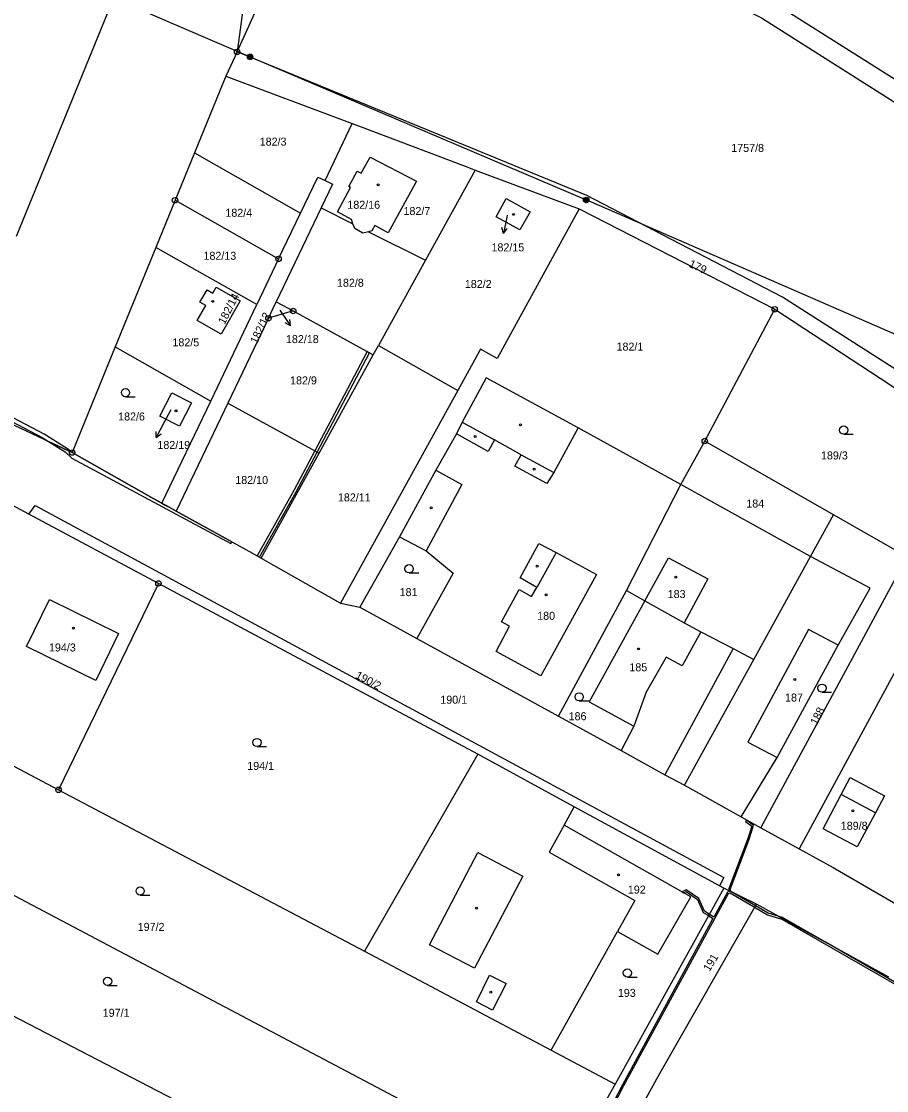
# Model space of a CAD drawing. Extents: x -587171 to -555306, y -1167727 to -1074732.
# Drawn here: x -559864.5 to -559706.7, y -1077515.3 to -1077320.4 of the extents above; entities that cross this region are included whole.
import ezdxf

# ---------------------------------------------------------------- set-up
doc = ezdxf.new("R2010")
doc.units = 0
for name, color, linetype in [('Hranice parcel', 7, 'Continuous'), ('Parcelní čísla', 7, 'Continuous'), ('Pop  PČ popisy', 7, 'Continuous'), ('Poz předměty', 7, 'Continuous'), ('Vnitřní kresba', 7, 'Continuous'), ('Věcná břemena k části', 7, 'Continuous'), ('Značky bodu BP', 7, 'Continuous'), ('Značky budov', 7, 'Continuous'), ('Značky kultur', 7, 'Continuous')]:
    doc.layers.add(name, color=color, linetype=linetype)

msp = doc.modelspace()

# ---------------------------------------------------------------- linework, layer by layer
at = {"layer": 'Hranice parcel'}
for p, q in [((-559825.15, -1077325.93), (-559805.34, -1077282.12)), ((-559684.16, -1077344.33), (-559727.66, -1077316.8)), ((-559825.15, -1077325.93), (-559827.23, -1077330.36)), ((-559761.41, -1077352.09), (-559825.15, -1077325.93)), ((-559827.23, -1077330.36), (-559832.94, -1077344.35)), ((-559827.23, -1077330.36), (-559804.15, -1077339.01)), ((-559809.11, -1077349.39), (-559804.15, -1077339.01)), ((-559832.94, -1077344.35), (-559836.46, -1077352.97)), ((-559832.94, -1077344.35), (-559813.62, -1077355.35)), ((-559781.75, -1077347.47), (-559790.8, -1077363.88)), ((-559781.75, -1077347.47), (-559762.76, -1077354.57)), ((-559836.46, -1077352.97), (-559839.98, -1077361.59)), ((-559836.46, -1077352.97), (-559817.59, -1077363.67)), ((-559809.83, -1077354.39), (-559818, -1077371.48)), ((-559817.59, -1077363.67), (-559813.62, -1077355.35)), ((-559809.83, -1077354.39), (-559804.02, -1077357.29)), ((-559762.76, -1077354.57), (-559727.12, -1077372.85)), ((-559801.17, -1077358.71), (-559790.8, -1077363.88)), ((-559839.98, -1077361.59), (-559847.38, -1077379.73)), ((-559821.57, -1077372), (-559839.98, -1077361.59)), ((-559817.59, -1077363.67), (-559821.57, -1077372)), ((-559790.8, -1077363.88), (-559799.4, -1077379.48)), ((-559819.43, -1077374.48), (-559818, -1077371.48)), ((-559818, -1077371.48), (-559814.93, -1077373.16)), ((-559829.96, -1077389.58), (-559821.57, -1077372)), ((-559814.93, -1077373.16), (-559819.43, -1077374.48)), ((-559814.93, -1077373.16), (-559800.33, -1077381.17)), ((-559739.89, -1077396.88), (-559727.12, -1077372.85)), ((-559819.43, -1077374.48), (-559826.82, -1077389.95)), ((-559800.33, -1077381.17), (-559799.4, -1077379.48)), ((-559799.4, -1077379.48), (-559784.93, -1077387.66)), ((-559847.38, -1077379.73), (-559855.23, -1077398.97)), ((-559847.38, -1077379.73), (-559829.96, -1077389.58)), ((-559810.21, -1077399.1), (-559800.33, -1077381.17)), ((-559784.93, -1077387.66), (-559806.27, -1077426.43)), ((-559838.86, -1077408.21), (-559829.96, -1077389.58)), ((-559826.82, -1077389.95), (-559836.24, -1077409.67)), ((-559826.82, -1077389.95), (-559810.21, -1077399.1)), ((-559744.25, -1077404.77), (-559739.89, -1077396.88)), ((-559716.39, -1077410.34), (-559739.89, -1077396.88)), ((-559820.77, -1077418.24), (-559810.21, -1077399.1)), ((-559754.15, -1077424.11), (-559744.25, -1077404.77)), ((-559720.61, -1077417.9), (-559744.25, -1077404.77)), ((-559839.49, -1077422.83), (-559863.11, -1077410.21)), ((-559720.61, -1077417.9), (-559716.39, -1077410.34)), ((-559795.57, -1077414.31), (-559802.75, -1077427.19)), ((-559820.77, -1077418.24), (-559806.27, -1077426.43)), ((-559839.49, -1077422.83), (-559857.7, -1077460.46)), ((-559781.28, -1077453.93), (-559839.49, -1077422.83)), ((-559766.53, -1077447.01), (-559754.15, -1077424.11)), ((-559754.15, -1077424.11), (-559750.8, -1077425.98)), ((-559806.27, -1077426.43), (-559802.75, -1077427.19)), ((-559802.75, -1077427.19), (-559792.36, -1077432.87)), ((-559792.36, -1077432.87), (-559766.53, -1077447.01)), ((-559892.11, -1077442.31), (-559857.7, -1077460.46)), ((-559766.53, -1077447.01), (-559755.14, -1077453.3)), ((-559755.14, -1077453.3), (-559747.14, -1077457.71)), ((-559781.28, -1077453.93), (-559801.9, -1077489.9)), ((-559763.67, -1077463.53), (-559781.28, -1077453.93)), ((-559747.14, -1077457.71), (-559743.57, -1077459.6)), ((-559743.57, -1077459.6), (-559733.28, -1077465.41)), ((-559781.5, -1077524.27), (-559900.48, -1077461.42)), ((-559857.7, -1077460.46), (-559801.9, -1077489.9)), ((-559737.21, -1077477.95), (-559763.67, -1077463.53)), ((-559733.28, -1077465.41), (-559729.68, -1077467.38)), ((-559729.68, -1077467.38), (-559722.67, -1077471.23)), ((-559736.44, -1077478.37), (-559756.2, -1077514.11)), ((-559736.44, -1077478.37), (-559737.21, -1077477.95)), ((-559730.48, -1077481.32), (-559736.44, -1077478.37)), ((-559706.36, -1077494.59), (-559730.48, -1077481.32)), ((-559801.9, -1077489.9), (-559767.92, -1077507.9)), ((-559767.92, -1077507.9), (-559756.2, -1077514.11)), ((-559756.2, -1077514.11), (-559763.07, -1077526.23))]:
    msp.add_line(p, q, dxfattribs=at)
for points in [[(-559792.07, -1077197.58), (-559800.59, -1077217.94), (-559804.84, -1077231.29), (-559808.73, -1077272), (-559823.15, -1077310.93), (-559825.15, -1077325.93)], [(-559805.34, -1077282.12), (-559729.54, -1077319.75), (-559649.57, -1077370.38)], [(-559804.15, -1077339.01), (-559803.02, -1077339.43), (-559783.59, -1077346.78), (-559781.75, -1077347.47)], [(-559804.02, -1077357.29), (-559804.32, -1077356.5), (-559806.82, -1077355.11), (-559804.46, -1077350.63), (-559804.77, -1077350.45), (-559803.25, -1077347.66), (-559802.52, -1077348.04), (-559800.88, -1077345.11), (-559792.47, -1077349.51), (-559797.58, -1077358.91), (-559800.02, -1077357.61), (-559800.56, -1077358.55), (-559801.17, -1077358.71)], [(-559813.62, -1077355.35), (-559810.46, -1077348.74), (-559809.11, -1077349.39)], [(-559809.11, -1077349.39), (-559807.75, -1077350.03), (-559809.83, -1077354.39)], [(-559671.47, -1077404.98), (-559706.2, -1077383.12), (-559725.72, -1077370.66), (-559761.41, -1077352.09)], [(-559777.9, -1077356), (-559776.07, -1077352.67), (-559771.75, -1077355.07), (-559773.58, -1077358.38), (-559777.9, -1077356)], [(-559762.76, -1077354.57), (-559777.73, -1077381.84), (-559780.8, -1077380.15), (-559784.93, -1077387.66)], [(-559801.17, -1077358.71), (-559802.22, -1077358.99), (-559803.7, -1077358.13), (-559804.02, -1077357.29)], [(-559828.05, -1077377.38), (-559832.43, -1077374.88), (-559830.86, -1077372.16), (-559831.92, -1077371.55), (-559830.62, -1077369.29), (-559829.56, -1077369.89), (-559828.94, -1077368.82), (-559824.58, -1077371.32), (-559828.05, -1077377.38)], [(-559727.12, -1077372.85), (-559707.9, -1077385.4), (-559663.26, -1077415)], [(-559744.25, -1077404.77), (-559762.99, -1077394.46), (-559779.75, -1077385.35), (-559784.11, -1077393.45), (-559785.18, -1077395.55), (-559788.94, -1077402.17), (-559795.57, -1077414.31)], [(-559839.21, -1077392.34), (-559837.03, -1077388.09), (-559833.49, -1077389.91), (-559835.67, -1077394.16), (-559839.21, -1077392.34)], [(-559876.62, -1077402.22), (-559871, -1077391.57), (-559855.23, -1077398.97)], [(-559855.23, -1077398.97), (-559840.32, -1077407.41), (-559838.86, -1077408.21)], [(-559863.11, -1077410.21), (-559875.93, -1077403.36), (-559876.62, -1077402.22)], [(-559863.11, -1077410.21), (-559861.98, -1077408.61), (-559736.41, -1077476.46), (-559737.21, -1077477.95)], [(-559838.86, -1077408.21), (-559838.26, -1077408.54), (-559837.82, -1077408.79), (-559837.55, -1077408.94), (-559836.24, -1077409.67)], [(-559836.24, -1077409.67), (-559822.35, -1077417.34), (-559820.77, -1077418.24)], [(-559729.68, -1077467.38), (-559712.54, -1077435.65), (-559703, -1077418.01), (-559716.39, -1077410.34)], [(-559795.57, -1077414.31), (-559790.66, -1077416.92), (-559785.75, -1077420.95), (-559792.36, -1077432.87)], [(-559743.57, -1077459.6), (-559730.93, -1077436.68), (-559720.61, -1077417.9)], [(-559733.28, -1077465.41), (-559726.67, -1077454.57), (-559715.59, -1077434.07), (-559709.72, -1077423.71), (-559720.61, -1077417.9)], [(-559863.55, -1077434.34), (-559859.34, -1077425.78), (-559846.75, -1077431.94), (-559850.92, -1077440.5), (-559863.55, -1077434.34)], [(-559750.8, -1077425.98), (-559760.95, -1077444.42), (-559752.82, -1077448.87), (-559755.14, -1077453.3)], [(-559750.8, -1077425.98), (-559743.63, -1077430.04), (-559740.58, -1077431.63), (-559734.71, -1077434.68), (-559747.14, -1077457.71)], [(-559680.53, -1077446.89), (-559702.61, -1077434.12), (-559722.67, -1077471.23)], [(-559713.36, -1077458.2), (-559707.11, -1077461.56), (-559708.78, -1077464.68), (-559712.08, -1077470.87), (-559718.32, -1077467.57), (-559715.02, -1077461.34), (-559713.36, -1077458.2)], [(-559767.92, -1077507.9), (-559755.79, -1077486.3), (-559748.43, -1077490.44), (-559742.43, -1077479.96), (-559749.86, -1077475.76), (-559765.54, -1077466.9), (-559763.67, -1077463.53)], [(-559722.67, -1077471.23), (-559716.49, -1077474.61), (-559700.53, -1077483.84)], [(-559813.43, -1077529.01), (-559817.85, -1077526.68), (-559908.34, -1077479.72)], [(-559829.08, -1077658.69), (-559796.35, -1077599.42), (-559747.99, -1077512.05), (-559730.48, -1077481.32)]]:
    msp.add_lwpolyline(points, dxfattribs=at)
at = {"layer": 'Pop  PČ popisy'}
for p, q in [((-559776, -1077356.08), (-559776.57, -1077359.03)), ((-559775.93, -1077355.72), (-559776, -1077356.08)), ((-559776.57, -1077359.03), (-559776.87, -1077357.95)), ((-559776.57, -1077359.03), (-559775.89, -1077358.14)), ((-559817.36, -1077373.03), (-559817.11, -1077373.39)), ((-559817.11, -1077373.39), (-559815.39, -1077375.85)), ((-559815.39, -1077375.85), (-559816.37, -1077375.31)), ((-559815.39, -1077375.85), (-559815.55, -1077374.74)), ((-559837.26, -1077391.18), (-559838.52, -1077393.58)), ((-559838.52, -1077393.58), (-559839.93, -1077396.23)), ((-559839.93, -1077396.23), (-559839.9, -1077395.11)), ((-559839.93, -1077396.23), (-559839.02, -1077395.58))]:
    msp.add_line(p, q, dxfattribs=at)
at = {"layer": 'Poz předměty'}
for p, q in [((-559898.86, -1077294.03), (-559822.78, -1077326.83)), ((-559845.74, -1077311.35), (-559865.41, -1077359.61)), ((-559822.78, -1077326.83), (-559761.51, -1077352.92)), ((-559701.93, -1077378.88), (-559761.51, -1077352.92))]:
    msp.add_line(p, q, dxfattribs=at)
for centre, radius in [((-559822.78, -1077326.83), 0.5), ((-559822.78, -1077326.83), 0.4), ((-559822.78, -1077326.83), 0.3), ((-559822.78, -1077326.83), 0.2), ((-559822.78, -1077326.83), 0.1), ((-559761.51, -1077352.92), 0.5), ((-559761.51, -1077352.92), 0.4), ((-559761.51, -1077352.92), 0.3), ((-559761.51, -1077352.92), 0.2), ((-559761.51, -1077352.92), 0.1)]:
    msp.add_circle(centre, radius, dxfattribs=at)
at = {"layer": 'Vnitřní kresba'}
for p, q in [((-559784.11, -1077393.45), (-559778.25, -1077396.67)), ((-559762.99, -1077394.46), (-559767.42, -1077402.61)), ((-559779.36, -1077398.8), (-559785.18, -1077395.55)), ((-559778.25, -1077396.67), (-559779.36, -1077398.8)), ((-559773.34, -1077399.36), (-559778.25, -1077396.67)), ((-559774.51, -1077401.44), (-559773.34, -1077399.36)), ((-559773.34, -1077399.36), (-559767.42, -1077402.61)), ((-559788.94, -1077402.17), (-559784.15, -1077404.78)), ((-559768.71, -1077404.6), (-559774.51, -1077401.44)), ((-559767.42, -1077402.61), (-559768.71, -1077404.6)), ((-559784.15, -1077404.78), (-559790.66, -1077416.92)), ((-559773.53, -1077421.84), (-559770.11, -1077415.53)), ((-559770.11, -1077415.53), (-559766.99, -1077417.19)), ((-559766.99, -1077417.19), (-559770.53, -1077423.58)), ((-559766.99, -1077417.19), (-559759.64, -1077421.18)), ((-559750.8, -1077425.98), (-559746.51, -1077418.19)), ((-559746.51, -1077418.19), (-559739.3, -1077422.02)), ((-559770.53, -1077423.58), (-559773.53, -1077421.84)), ((-559759.64, -1077421.18), (-559769.8, -1077439.67)), ((-559739.3, -1077422.02), (-559743.63, -1077430.04)), ((-559776.95, -1077429.84), (-559773.74, -1077423.93)), ((-559773.74, -1077423.93), (-559771.5, -1077425.23)), ((-559771.5, -1077425.23), (-559770.53, -1077423.58)), ((-559775.46, -1077430.65), (-559776.95, -1077429.84)), ((-559777.94, -1077435.24), (-559775.46, -1077430.65)), ((-559740.58, -1077431.63), (-559743.99, -1077437.85)), ((-559720.97, -1077431.23), (-559732.01, -1077451.79)), ((-559715.59, -1077434.07), (-559720.97, -1077431.23)), ((-559769.8, -1077439.67), (-559777.94, -1077435.24)), ((-559734.71, -1077434.68), (-559730.93, -1077436.68)), ((-559746.93, -1077436.25), (-559750.57, -1077442.68)), ((-559743.99, -1077437.85), (-559746.93, -1077436.25)), ((-559750.57, -1077442.68), (-559752.82, -1077448.87)), ((-559732.01, -1077451.79), (-559726.67, -1077454.57)), ((-559708.78, -1077464.68), (-559715.02, -1077461.34)), ((-559765.54, -1077466.9), (-559768.28, -1077471.84)), ((-559790.07, -1077488.69), (-559781.25, -1077471.88)), ((-559781.25, -1077471.88), (-559773.07, -1077476.17)), ((-559768.28, -1077471.84), (-559752.61, -1077480.64)), ((-559773.07, -1077476.17), (-559781.89, -1077492.98)), ((-559752.61, -1077480.64), (-559755.79, -1077486.3)), ((-559781.89, -1077492.98), (-559790.07, -1077488.69)), ((-559781.52, -1077499.11), (-559779.13, -1077494.24)), ((-559779.13, -1077494.24), (-559776.08, -1077495.79)), ((-559776.08, -1077495.79), (-559778.6, -1077500.63)), ((-559778.6, -1077500.63), (-559781.52, -1077499.11))]:
    msp.add_line(p, q, dxfattribs=at)
at = {"layer": 'Věcná břemena k části'}
for points in [[(-559859.52, -1077396.96), (-559855.23, -1077398.97), (-559856.09, -1077398.29), (-559860.3, -1077395.64), (-559866.99, -1077392.11), (-559869.5, -1077390.07), (-559871.22, -1077389.29), (-559872.65, -1077388.25), (-559887.7, -1077380.39), (-559888.62, -1077379.05), (-559888.38, -1077378.28), (-559889.22, -1077377.97), (-559889.59, -1077379.15), (-559890.97, -1077377.54), (-559891.24, -1077378.77), (-559888.75, -1077381.66), (-559887.87, -1077381.09), (-559873.01, -1077388.85), (-559871.58, -1077389.89), (-559869.88, -1077390.67), (-559867.37, -1077392.69), (-559860.66, -1077396.24)], [(-559801, -1077380.8), (-559801.43, -1077380.57), (-559811, -1077398.67), (-559814.81, -1077405.87), (-559821.5, -1077417.82), (-559821.07, -1077418.07), (-559814.37, -1077406.11), (-559810.56, -1077398.91)], [(-559855.23, -1077398.97), (-559859.52, -1077396.96), (-559856.51, -1077398.85), (-559855.26, -1077400.01), (-559826.31, -1077415.55), (-559826.14, -1077415.25), (-559836.24, -1077409.67), (-559837.55, -1077408.94), (-559838.86, -1077408.21), (-559840.32, -1077407.41)], [(-559744.02, -1077479.06), (-559743.71, -1077479.24), (-559743.27, -1077479.02), (-559741.19, -1077480.47), (-559740.19, -1077482.8), (-559739.22, -1077483.4), (-559739.07, -1077483.13), (-559739.95, -1077482.6), (-559740.95, -1077480.27), (-559743.25, -1077478.68)], [(-559717.78, -1077488.31), (-559726.53, -1077483.49), (-559728.36, -1077482.96), (-559730.65, -1077481.62), (-559730.8, -1077481.88), (-559728.48, -1077483.24), (-559725.84, -1077484.01), (-559705.01, -1077496.01), (-559704.27, -1077496.97), (-559704.1, -1077496.7), (-559704.81, -1077495.78)], [(-559726.53, -1077483.49), (-559717.78, -1077488.31), (-559725.72, -1077483.73)]]:
    msp.add_lwpolyline(points, close=True, dxfattribs=at)
msp.add_lwpolyline([(-559757.68, -1077520.25), (-559754.62, -1077514.37), (-559738.06, -1077483.93), (-559735.56, -1077479.38), (-559735.28, -1077479.26), (-559730.8, -1077481.88), (-559730.65, -1077481.62), (-559735.14, -1077479.01), (-559735.24, -1077478.63), (-559731.84, -1077469.64), (-559730.98, -1077466.96), (-559732.26, -1077466.01), (-559732.44, -1077466.25), (-559731.33, -1077467.07), (-559732.12, -1077469.54), (-559735.55, -1077478.62), (-559735.49, -1077478.84), (-559735.45, -1077479.01), (-559735.77, -1077479.14), (-559738.24, -1077483.65), (-559739.07, -1077483.13), (-559739.22, -1077483.4), (-559738.39, -1077483.91), (-559754.89, -1077514.22), (-559757.94, -1077520.1)], dxfattribs=at)
at = {"layer": 'Značky bodu BP'}
for centre, radius in [((-559825.15, -1077325.93), 0.5), ((-559825.15, -1077325.93), 0.0303), ((-559836.46, -1077352.97), 0.5), ((-559836.46, -1077352.97), 0.0303), ((-559817.59, -1077363.67), 0.5), ((-559817.59, -1077363.67), 0.0303), ((-559814.93, -1077373.16), 0.5), ((-559814.93, -1077373.16), 0.0303), ((-559727.12, -1077372.85), 0.5), ((-559727.12, -1077372.85), 0.0303), ((-559819.43, -1077374.48), 0.5), ((-559819.43, -1077374.48), 0.0303), ((-559739.89, -1077396.88), 0.5), ((-559739.89, -1077396.88), 0.0303), ((-559855.23, -1077398.97), 0.5), ((-559855.23, -1077398.97), 0.0303), ((-559839.49, -1077422.83), 0.5), ((-559839.49, -1077422.83), 0.0303), ((-559857.7, -1077460.46), 0.5), ((-559857.7, -1077460.46), 0.0303)]:
    msp.add_circle(centre, radius, dxfattribs=at)
at = {"layer": 'Značky budov'}
for centre in [(-559799.43, -1077350.16), (-559774.78, -1077355.55), (-559829.59, -1077371.41), (-559836.29, -1077391.37), (-559773.48, -1077393.92), (-559781.77, -1077396.06), (-559770.99, -1077402), (-559789.76, -1077409.03), (-559770.45, -1077419.69), (-559745.19, -1077421.67), (-559768.83, -1077424.92), (-559855, -1077431.01), (-559751.97, -1077434.78), (-559723.49, -1077440.36), (-559712.89, -1077464.29), (-559755.59, -1077475.95), (-559781.52, -1077482.05), (-559778.89, -1077497.35)]:
    msp.add_circle(centre, 0.175, dxfattribs=at)
at = {"layer": 'Značky kultur'}
for p, q in [((-559845.49, -1077388.8), (-559843.74, -1077388.8)), ((-559714.56, -1077395.63), (-559712.81, -1077395.63)), ((-559793.79, -1077420.91), (-559792.04, -1077420.91)), ((-559718.51, -1077442.67), (-559716.76, -1077442.67)), ((-559762.78, -1077444.25), (-559761.03, -1077444.25)), ((-559821.52, -1077452.58), (-559819.77, -1077452.58)), ((-559842.82, -1077479.65), (-559841.07, -1077479.65)), ((-559753.99, -1077494.59), (-559752.24, -1077494.59)), ((-559848.76, -1077496.13), (-559847.01, -1077496.13))]:
    msp.add_line(p, q, dxfattribs=at)
for centre in [(-559845.49, -1077388.05), (-559714.56, -1077394.88), (-559793.79, -1077420.16), (-559718.51, -1077441.92), (-559762.78, -1077443.5), (-559821.52, -1077451.83), (-559842.82, -1077478.9), (-559848.76, -1077495.38), (-559753.99, -1077493.84)]:
    msp.add_circle(centre, 0.75, dxfattribs=at)

# ---------------------------------------------------------------- texts
at = {"layer": 'Parcelní čísla'}
for s, p in [('182/3', (-559821.03, -1077343.02)), ('1757/8', (-559735.06, -1077344.17)), ('182/16', (-559805.05, -1077354.53)), ('182/7', (-559794.81, -1077355.67)), ('182/4', (-559827.29, -1077355.99)), ('182/15', (-559778.77, -1077362.3)), ('182/13', (-559831.28, -1077363.83)), ('182/8', (-559806.94, -1077368.75)), ('182/2', (-559783.63, -1077368.98)), ('182/18', (-559816.24, -1077379.02)), ('182/5', (-559836.94, -1077379.61)), ('182/1', (-559755.97, -1077380.39)), ('182/9', (-559815.49, -1077386.55)), ('182/6', (-559846.84, -1077393.13)), ('182/19', (-559839.68, -1077398.32)), ('189/3', (-559718.7, -1077400.23)), ('182/10', (-559825.48, -1077404.71)), ('182/11', (-559806.77, -1077407.88)), ('184', (-559732.31, -1077409)), ('181', (-559795.52, -1077425.15)), ('183', (-559746.65, -1077425.5)), ('180', (-559770.44, -1077429.46)), ('194/3', (-559859.45, -1077435.24)), ('185', (-559753.63, -1077438.85)), ('190/1', (-559788.1, -1077444.76)), ('187', (-559725.25, -1077444.36)), ('186', (-559764.71, -1077447.77)), ('194/1', (-559823.3, -1077456.83)), ('189/8', (-559715.09, -1077467.74)), ('192', (-559753.91, -1077479.38)), ('197/2', (-559843.27, -1077486.18)), ('193', (-559755.73, -1077498.21)), ('197/1', (-559849.65, -1077501.84))]:
    msp.add_text(s, height=1.46, dxfattribs=at).set_placement(p)
for s, rotation, p in [('179', 335, (-559742.92, -1077365.06)), ('182/14', 63, (-559827.42, -1077375.74)), ('182/12', 65, (-559821.52, -1077379.28)), ('190/2', 332, (-559803.7, -1077440)), ('188', 63, (-559719.44, -1077448.78)), ('191', 59, (-559739.02, -1077493.71))]:
    msp.add_text(s, height=1.46, rotation=rotation, dxfattribs=at).set_placement(p)

doc.saveas('drawing.dxf')
